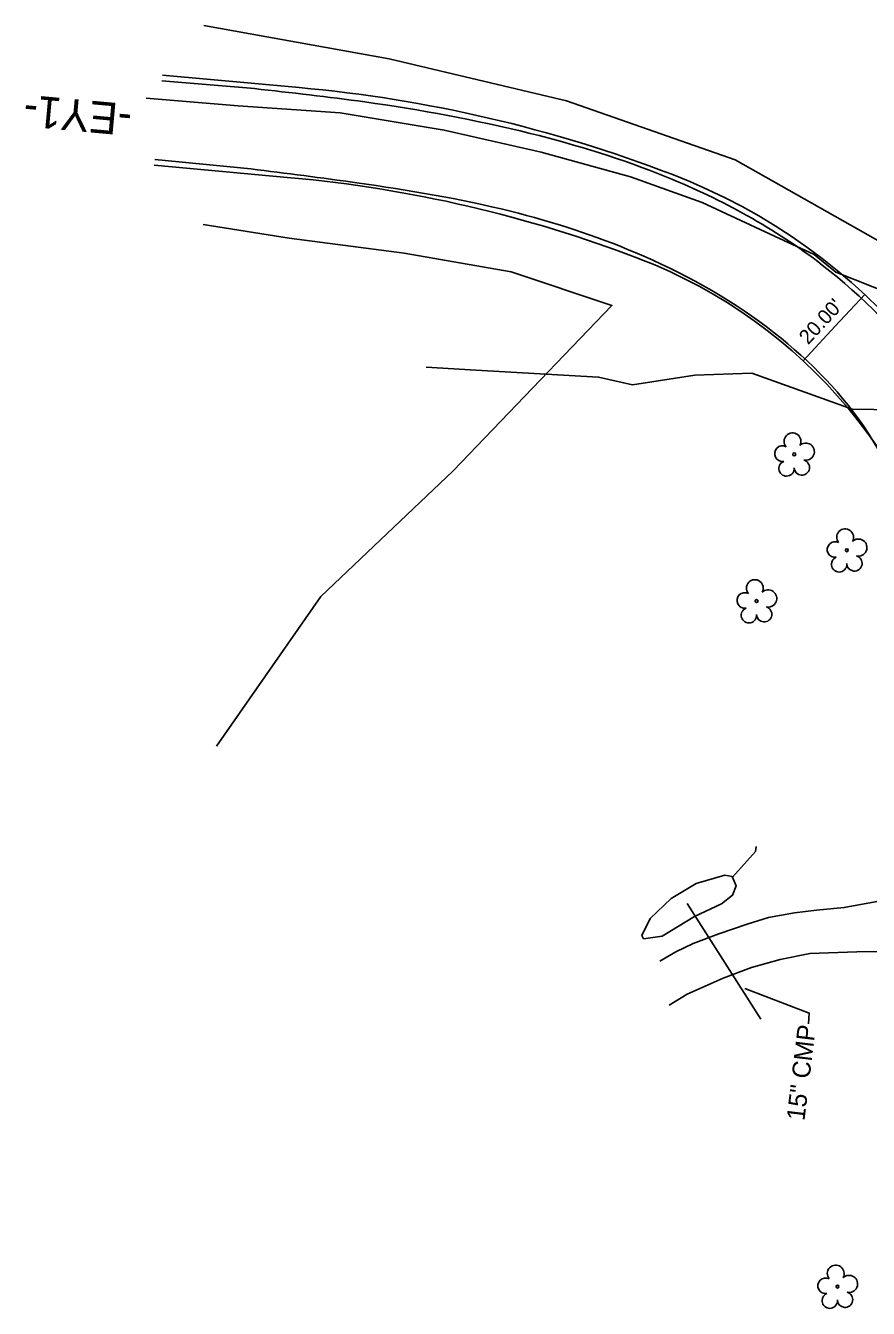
# Model space of a CAD drawing. Extents: x 472260 to 482161, y 489063 to 507124.
# Drawn here: x 480914.2 to 481100.4, y 490920.5 to 491203.9 of the extents above; entities that cross this region are included whole.
import ezdxf

# ---------------------------------------------------------------- set-up
doc = ezdxf.new("R2010")
doc.units = 0
for name, color, linetype in [('Exist Plan Preparation Watershed Blue', 7, 'Continuous'), ('Exist Structure Minor Drop Inlet Cogo Elevation', 7, 'Continuous'), ('Exist Structure Minor Pipes CMP 15 Inch Cogo Comment', 7, 'Continuous'), ('Exist Structure Minor Pipes CMP 60 Inch Cogo Number', 7, 'Continuous'), ('Prop Drainage Structure Catch Basin Grate 840 03E CELL', 7, 'Continuous'), ('Prop Drainage Structure Drop Inlet Grate 2 Narrow Slots and Flat Grates 840 29 Label', 7, 'Continuous'), ('Prop Drainage Structure Drop Inlet Grate 2 Wide Slots and Flat Grates 840 20 Label', 7, 'Continuous'), ('Prop Drainage Structure Pipe Collar CELL', 7, 'Continuous'), ('Prop Drainage Structure Pipe Stub Out CELL', 7, 'Continuous'), ('Prop Earthen Structure Ditch Flow Line', 7, 'Continuous'), ('Prop Erosion Rip Rap Class II', 7, 'Continuous'), ('Prop Erosion Rip Rap Pad at Outlet Label', 7, 'Continuous'), ('Prop Erosion Rip Rap Single Stone CELL', 7, 'Continuous'), ('Scratch_Level_4', 7, 'Continuous')]:
    doc.layers.add(name, color=color, linetype=linetype)

msp = doc.modelspace()

# ---------------------------------------------------------------- linework, layer by layer
at = {"layer": 'Exist Plan Preparation Watershed Blue'}
msp.add_lwpolyline([(481050.74, 491002.12), (481054.81, 491002.71), (481062, 491007.11), (481067.93, 491009.89), (481070.39, 491011.8), (481071.17, 491013.86), (481070.32, 491015.9), (481068.66, 491016.25), (481062.35, 491014.35), (481056.83, 491011.06), (481052.16, 491006.67), (481050.34, 491002.89), (481050.74, 491002.12)], dxfattribs=at)
at = {"layer": 'Exist Structure Minor Drop Inlet Cogo Elevation'}
for p, q in [((480944.43, 491192.95), (480974.61, 491190.21)), ((480942.62, 491173.04), (480972.8, 491170.29))]:
    msp.add_line(p, q, dxfattribs=at)
for centre, radius, start, end in [((480946.73, 490883.83), 307.64, 69.004, 84.8), ((480946.73, 490883.83), 287.64, 69.004, 84.8), ((481009.46, 491047.29), 132.56, 10.6333, 69.004), ((481009.46, 491047.29), 112.56, 10.6333, 69.004)]:
    msp.add_arc(centre, radius, start, end, dxfattribs=at)
at = {"layer": 'Exist Structure Minor Pipes CMP 15 Inch Cogo Comment'}
for p in [(481099.59, 491144.5), (481085.99, 491129.83)]:
    msp.add_line(p, (481093.07, 491137.48), dxfattribs=at)
at = {"layer": 'Exist Structure Minor Pipes CMP 60 Inch Cogo Number'}
msp.add_lwpolyline([(481122.9, 491139.23), (481109.56, 491142.94), (481093.22, 491149.45), (481088.43, 491153.32), (481079.63, 491157.38), (481063.71, 491164.82), (481047.85, 491170.44), (481028.07, 491175.95), (481006.68, 491180.79), (480983.67, 491184.64), (480961.13, 491186.15), (480940.81, 491187.88)], dxfattribs=at)
at = {"layer": 'Prop Drainage Structure Catch Basin Grate 840 03E CELL'}
msp.add_lwpolyline([(481133.22, 491114.98), (481127.87, 491118.24), (481115.88, 491118.89), (481096.81, 491119.19), (481090.29, 491121.53), (481074.66, 491127.14), (481062.09, 491126.69), (481048.27, 491124.55), (481040.79, 491126.23), (481013.68, 491127.78), (481002.7, 491128.43)], dxfattribs=at)
at = {"layer": 'Prop Drainage Structure Drop Inlet Grate 2 Narrow Slots and Flat Grates 840 29 Label'}
msp.add_lwpolyline([(481073.09, 490991.21), (481087.34, 490985.76), (481087.2, 490983.4)], dxfattribs=at)
at = {"layer": 'Prop Drainage Structure Drop Inlet Grate 2 Wide Slots and Flat Grates 840 20 Label'}
for p, q in [((481084.01, 491109.17), (481084.01, 491109.17)), ((481095.63, 491087.99), (481095.63, 491087.99)), ((481075.7, 491076.76), (481075.7, 491076.76)), ((481093.57, 490925.34), (481093.57, 490925.34))]:
    msp.add_line(p, q, dxfattribs=at)
for centre in [(481084.01, 491109.17), (481095.63, 491087.99), (481075.7, 491076.76), (481093.57, 490925.34)]:
    msp.add_circle(centre, 0.326, dxfattribs=at)
for centre, radius, start, end in [((481083.63, 491112.05), 1.86, 330.1651, 219.7134), ((481081.41, 491109.33), 1.73, 62.6636, 279.3457), ((481086.56, 491109.76), 1.9, 257.1011, 134.1999), ((481082.31, 491106.05), 1.69, 111.5671, 6.231), ((481085.69, 491106.27), 1.7, 181.2822, 74.56), ((481095.25, 491090.86), 1.86, 330.1651, 219.7134), ((481093.03, 491088.14), 1.73, 62.6636, 279.3457), ((481098.18, 491088.58), 1.9, 257.1011, 134.1999), ((481093.93, 491084.87), 1.69, 111.5671, 6.231), ((481097.31, 491085.09), 1.7, 181.2822, 74.56), ((481075.31, 491079.63), 1.86, 330.1651, 219.7134), ((481073.09, 491076.91), 1.73, 62.6636, 279.3457), ((481078.25, 491077.34), 1.9, 257.1011, 134.1999), ((481073.99, 491073.63), 1.69, 111.5671, 6.231), ((481077.37, 491073.86), 1.7, 181.2822, 74.56), ((481093.18, 490928.22), 1.86, 330.1651, 219.7134), ((481096.12, 490925.93), 1.9, 257.1011, 134.1999), ((481090.96, 490925.5), 1.73, 62.6636, 279.3457), ((481091.86, 490922.22), 1.69, 111.5671, 6.231), ((481095.24, 490922.44), 1.7, 181.2822, 74.56)]:
    msp.add_arc(centre, radius, start, end, dxfattribs=at)
at = {"layer": 'Prop Drainage Structure Pipe Stub Out CELL'}
for p, q in [((480964.74, 491189.97), (480944.32, 491191.71)), ((480963.94, 491172.23), (480942.73, 491174.29))]:
    msp.add_line(p, q, dxfattribs=at)
for points in [[(481133.5, 491088.41), (481132.49, 491091.17), (481113.95, 491126.65), (481090.21, 491150.99), (481055.86, 491170.42), (481025.71, 491180.06), (480989.14, 491187.02), (480964.74, 491189.97)], [(481116.06, 491082.26), (481113.91, 491086.85), (481099.28, 491115.45), (481078.09, 491137.18), (481048.89, 491153.76), (481021.33, 491162.87), (480987.39, 491169.16), (480963.94, 491172.23)]]:
    msp.add_spline(points, degree=3, dxfattribs=at)
at = {"layer": 'Prop Earthen Structure Ditch Flow Line'}
for points in [[(481054.34, 490997.22), (481057.87, 490999.28), (481061.71, 491001.13), (481067.32, 491003.23), (481073.64, 491005.42), (481078.33, 491006.84), (481084.04, 491007.88), (481088.9, 491008.51), (481095.04, 491009.09), (481101.93, 491010.32), (481107.91, 491011.53), (481114.89, 491013.32), (481120.11, 491015.29), (481124.02, 491017.3), (481125.95, 491019.67), (481127.35, 491022.46), (481127.62, 491023.23), (481128.62, 491026.47)], [(481149.23, 490952.04), (481145.81, 490955.42), (481142.2, 490959.44), (481138.39, 490965.71), (481133.32, 490977.24), (481127.4, 490987.65), (481124.91, 490990.93), (481121.32, 490993.83), (481116.71, 490996.59), (481114.03, 490997.59), (481111.68, 490998.3), (481106.61, 490999.24), (481099.92, 490999.38), (481087.46, 490998.88), (481080.89, 490997.59), (481074.58, 490995.84), (481068.34, 490993.5), (481060.39, 490989.91), (481056.37, 490987.51)]]:
    msp.add_lwpolyline(points, dxfattribs=at)
at = {"layer": 'Prop Erosion Rip Rap Pad at Outlet Label'}
for points in [[(481125.69, 491143.29), (481071, 491174.25), (481033.71, 491187.27), (480994.56, 491196.53), (480953.57, 491203.87)], [(480953.42, 491159.95), (480972.46, 491156.96), (480997.83, 491153.64), (481021.5, 491149.48), (481043.74, 491142.04), (481008.65, 491105.57), (480979.44, 491077.81), (480956.35, 491044.68)]]:
    msp.add_lwpolyline(points, dxfattribs=at)
at = {"layer": 'Prop Erosion Rip Rap Single Stone CELL'}
msp.add_line((481076.67, 490984.41), (481060.34, 491009.95), dxfattribs=at)
at = {"layer": 'Scratch_Level_4'}
msp.add_lwpolyline([(481070.39, 491015.76), (481075.48, 491021.47), (481075.57, 491022.54)], dxfattribs=at)

# ---------------------------------------------------------------- texts
at = {"layer": 'Exist Structure Minor Pipes CMP 15 Inch Cogo Comment'}
msp.add_text("20.00'", height=3.2, rotation=47.1641, dxfattribs=at).set_placement((481087.09, 491133.26))
at = {"layer": 'Prop Drainage Structure Pipe Collar CELL'}
msp.add_text('-EY1-', height=7, rotation=174.8, dxfattribs=at).set_placement((480937.91, 491186.46))
at = {"layer": 'Prop Erosion Rip Rap Class II'}
msp.add_text('15" CMP', height=4, rotation=83.0725, dxfattribs=at).set_placement((481086.26, 490961.86))

doc.saveas('drawing.dxf')
